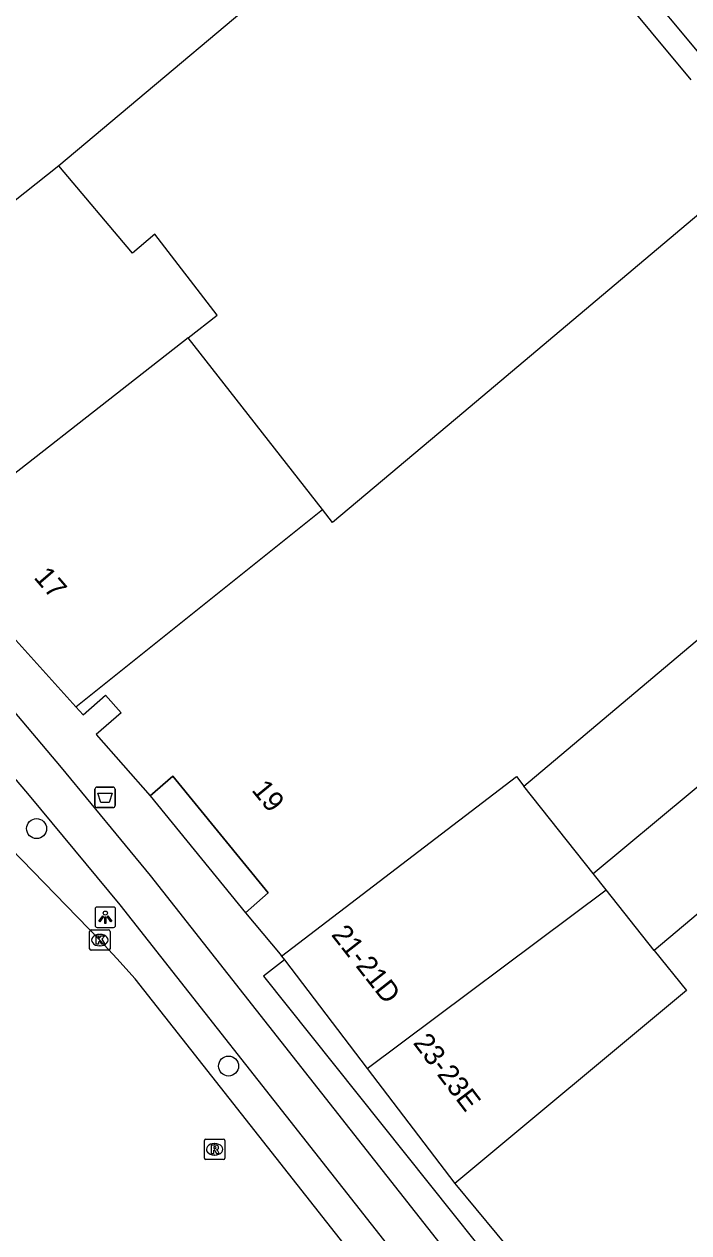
# Model space of a CAD drawing. Extents: x 161087 to 161922, y 382574 to 383873.
# Drawn here: x 161282.2 to 161314.7, y 383087.7 to 383146.8 of the extents above; entities that cross this region are included whole.
import ezdxf

# ---------------------------------------------------------------- set-up
doc = ezdxf.new("R2010")
doc.units = 0
for name, color, linetype in [('IMGEO_Afvalbak', 7, 'Continuous'), ('IMGEO_Boom', 7, 'Continuous'), ('IMGEO_Fietspad_gesloten', 7, 'Continuous'), ('IMGEO_Kolk', 7, 'Continuous'), ('IMGEO_Lichtpunt', 7, 'Continuous'), ('IMGEO_Pand', 7, 'Continuous'), ('IMGEO_Pand_nummerreeks', 7, 'Continuous'), ('IMGEO_Pand_overbouw', 7, 'Continuous'), ('IMGEO_Rijbaan_lokaal_gesloten', 7, 'Continuous'), ('IMGEO_Rijbaan_lokaal_open', 7, 'Continuous'), ('IMGEO_Rioolput', 7, 'Continuous'), ('IMGEO_Voetpad_open', 7, 'Continuous')]:
    doc.layers.add(name, color=color, linetype=linetype)

msp = doc.modelspace()

# ---------------------------------------------------------------- linework, layer by layer
at = {"layer": 'IMGEO_Afvalbak'}
for p, q in [((161285.712, 383109.459), (161286.502, 383109.459)), ((161286.502, 383109.459), (161285.712, 383109.459)), ((161285.612, 383108.559), (161285.612, 383109.359)), ((161285.612, 383109.359), (161285.612, 383108.559)), ((161286.602, 383109.359), (161286.602, 383108.559)), ((161286.602, 383108.559), (161286.602, 383109.359)), ((161286.502, 383108.459), (161285.712, 383108.459)), ((161285.712, 383108.459), (161286.502, 383108.459))]:
    msp.add_line(p, q, dxfattribs=at)
msp.add_lwpolyline([(161285.755, 383109.173), (161286.459, 383109.173), (161286.31, 383108.703), (161285.904, 383108.703), (161285.755, 383109.173)], dxfattribs=at)
for centre, start, end in [((161285.712, 383109.359), 90, 180), ((161285.712, 383109.359), 90, 180), ((161286.502, 383109.359), 0, 90), ((161286.502, 383109.359), 360, 90), ((161285.712, 383108.559), 180, 270), ((161285.712, 383108.559), 180, 270), ((161286.502, 383108.559), 270, 0), ((161286.502, 383108.559), 270, 0)]:
    msp.add_arc(centre, 0.1, start, end, dxfattribs=at)
at = {"layer": 'IMGEO_Boom'}
for centre in [(161282.763, 383107.431), (161292.154, 383095.819)]:
    msp.add_circle(centre, 0.489, dxfattribs=at)
at = {"layer": 'IMGEO_Fietspad_gesloten'}
for points in [[(161317.769, 383067.924), (161310.282, 383077.252), (161288.336, 383105.145), (161283.981, 383110.422), (161278.277, 383117.164)], [(161276.591, 383115.882), (161282.397, 383109.044), (161286.834, 383103.696), (161308.644, 383075.982), (161310.56, 383073.578), (161310.735, 383073.723), (161313.28, 383070.545)]]:
    msp.add_lwpolyline(points, dxfattribs=at)
at = {"layer": 'IMGEO_Kolk'}
for p, q in [((161285.355, 383101.553), (161285.355, 383102.405)), ((161285.43, 383102.479), (161286.282, 383102.479)), ((161286.356, 383102.405), (161286.356, 383101.553)), ((161285.843, 383102.259), (161285.868, 383102.259)), ((161286.282, 383101.479), (161285.43, 383101.479)), ((161285.866, 383101.699), (161285.841, 383101.699))]:
    msp.add_line(p, q, dxfattribs=at)
for points in [[(161285.355, 383101.553), (161285.355, 383102.405)], [(161285.43, 383102.479), (161286.282, 383102.479)], [(161286.356, 383102.405), (161286.356, 383101.553)], [(161285.676, 383102.179), (161285.799, 383102.179), (161285.799, 383102.028), (161285.929, 383102.179), (161286.093, 383102.179), (161285.947, 383102.028), (161286.1, 383101.779), (161285.948, 383101.779), (161285.863, 383101.943), (161285.799, 383101.876), (161285.799, 383101.779), (161285.676, 383101.779), (161285.676, 383102.179)], [(161286.282, 383101.479), (161285.43, 383101.479)]]:
    msp.add_lwpolyline(points, dxfattribs=at)
for centre, start, end in [((161285.432, 383102.403), 91.55205, 178.44795), ((161285.432, 383102.403), 91.55205, 178.44795), ((161286.28, 383102.403), 1.55205, 88.44795), ((161286.28, 383102.403), 1.55205, 88.44795), ((161285.432, 383101.555), 181.55205, 268.44795), ((161285.432, 383101.555), 181.55205, 268.44795), ((161286.28, 383101.555), 271.55205, 358.44795), ((161286.28, 383101.555), 271.55205, 358.44795)]:
    msp.add_arc(centre, 0.0765, start, end, dxfattribs=at)
for centre, major_axis, ratio, start_param, end_param in [((161285.842, 383101.979), (-0.387, 0.002), 0.722429, 4.712389, 7.853982), ((161285.867, 383101.979), (-0.39, 0.002), 0.717154, 1.570796, 4.712389)]:
    msp.add_ellipse(centre, major_axis=major_axis, ratio=ratio, start_param=start_param, end_param=end_param, dxfattribs=at)
at = {"layer": 'IMGEO_Lichtpunt'}
for p, q in [((161286.529, 383103.596), (161285.721, 383103.596)), ((161286.529, 383103.596), (161285.721, 383103.596)), ((161285.627, 383103.501), (161285.627, 383102.694)), ((161285.627, 383103.501), (161285.627, 383102.694)), ((161286.623, 383102.694), (161286.623, 383103.501)), ((161286.623, 383102.694), (161286.623, 383103.501)), ((161285.721, 383102.6), (161286.529, 383102.6)), ((161285.721, 383102.6), (161286.529, 383102.6))]:
    msp.add_line(p, q, dxfattribs=at)
for points in [[(161286.001, 383103.165), (161286.04, 383103.137), (161285.852, 383102.875), (161285.814, 383102.902), (161286.001, 383103.165)], [(161286.103, 383103.117), (161286.15, 383103.117), (161286.15, 383102.795), (161286.103, 383102.795), (161286.103, 383103.117)], [(161286.213, 383103.137), (161286.251, 383103.164), (161286.438, 383102.902), (161286.399, 383102.874), (161286.213, 383103.137)]]:
    msp.add_lwpolyline(points, dxfattribs=at)
msp.add_circle((161286.126, 383103.299), 0.0994, dxfattribs=at)
for centre, start, end in [((161285.721, 383103.501), 90, 180), ((161285.721, 383103.501), 90, 180), ((161286.529, 383103.501), 0, 90), ((161286.529, 383103.501), 0, 90), ((161285.721, 383102.694), 180, 270), ((161285.721, 383102.694), 180, 270), ((161286.529, 383102.694), 270, 0), ((161286.529, 383102.694), 270, 360)]:
    msp.add_arc(centre, 0.0946, start, end, dxfattribs=at)
at = {"layer": 'IMGEO_Pand'}
for points in [[(161291.307, 383158.02), (161297.168, 383151.056), (161283.857, 383139.854)], [(161283.857, 383139.854), (161270.694, 383129.417)], [(161290.174, 383131.44), (161291.591, 383132.55), (161288.542, 383136.501), (161287.451, 383135.583), (161283.857, 383139.854)], [(161318.155, 383140.007), (161303.657, 383127.806), (161297.243, 383122.411), (161296.75, 383123.041)], [(161290.174, 383131.44), (161277.623, 383121.614)], [(161296.75, 383123.041), (161290.174, 383131.44)], [(161284.685, 383113.393), (161296.75, 383123.041)], [(161277.623, 383121.614), (161280.485, 383118.391), (161280.343, 383118.266), (161280.692, 383117.869), (161280.814, 383117.977), (161281.517, 383117.177), (161281.451, 383116.982), (161284.685, 383113.393)], [(161306.597, 383109.514), (161315.91, 383117.352)], [(161284.685, 383113.393), (161285.039, 383113), (161286.136, 383113.965), (161286.895, 383113.101), (161285.682, 383112.035), (161288.325, 383109.028)], [(161288.325, 383109.028), (161289.427, 383109.997), (161294.094, 383104.286), (161292.975, 383103.318)], [(161294.742, 383101.191), (161306.233, 383109.974), (161306.597, 383109.514)], [(161309.985, 383105.238), (161306.597, 383109.514)], [(161310.619, 383104.438), (161309.985, 383105.238)], [(161298.925, 383095.704), (161310.619, 383104.438)], [(161312.979, 383101.462), (161310.619, 383104.438)], [(161292.975, 383103.318), (161294.672, 383101.283), (161294.742, 383101.191)], [(161315.131, 383103.273), (161312.979, 383101.462)], [(161294.742, 383101.191), (161294.883, 383101.006)], [(161312.979, 383101.462), (161314.545, 383099.513), (161303.223, 383090.065)], [(161294.883, 383101.006), (161298.925, 383095.704)], [(161298.925, 383095.704), (161303.223, 383090.065)], [(161303.223, 383090.065), (161314.528, 383076.448)]]:
    msp.add_lwpolyline(points, dxfattribs=at)
at = {"layer": 'IMGEO_Pand_overbouw'}
msp.add_lwpolyline([(161292.975, 383103.318), (161294.094, 383104.286), (161289.427, 383109.997), (161288.325, 383109.028)], close=True, dxfattribs=at)
at = {"layer": 'IMGEO_Rijbaan_lokaal_gesloten'}
msp.add_lwpolyline([(161310.134, 383071.432), (161309.464, 383072.265), (161308.345, 383073.655), (161307.615, 383074.667), (161287.586, 383100.08), (161286.681, 383101.086), (161285.856, 383101.979), (161274.401, 383113.771), (161260.112, 383128.472), (161250.747, 383138.142), (161249.891, 383139.013)], dxfattribs=at)
at = {"layer": 'IMGEO_Rijbaan_lokaal_open'}
for points in [[(161311.777, 383149.418), (161315.642, 383144.775)], [(161309.985, 383105.238), (161319.475, 383113.135)]]:
    msp.add_lwpolyline(points, dxfattribs=at)
at = {"layer": 'IMGEO_Rioolput'}
for p, q in [((161290.969, 383091.32), (161290.969, 383092.172)), ((161291.044, 383092.246), (161291.896, 383092.246)), ((161291.457, 383092.026), (161291.482, 383092.026)), ((161291.97, 383092.172), (161291.97, 383091.32)), ((161291.896, 383091.246), (161291.044, 383091.246)), ((161291.48, 383091.466), (161291.455, 383091.466))]:
    msp.add_line(p, q, dxfattribs=at)
for points in [[(161290.969, 383091.32), (161290.969, 383092.172)], [(161291.044, 383092.246), (161291.896, 383092.246)], [(161291.558, 383091.944), (161291.306, 383091.946), (161291.306, 383091.546)], [(161291.484, 383091.865), (161291.43, 383091.865), (161291.43, 383091.784)], [(161291.43, 383091.784), (161291.482, 383091.784)], [(161291.97, 383092.172), (161291.97, 383091.32)], [(161291.896, 383091.246), (161291.044, 383091.246)], [(161291.306, 383091.546), (161291.43, 383091.546), (161291.43, 383091.708), (161291.441, 383091.708)], [(161291.488, 383091.679), (161291.559, 383091.546), (161291.699, 383091.546), (161291.634, 383091.672)]]:
    msp.add_lwpolyline(points, dxfattribs=at)
for centre, radius, start, end in [((161291.046, 383092.17), 0.0765, 91.55205, 178.44795), ((161291.046, 383092.17), 0.0765, 91.55205, 178.44795), ((161291.466, 383091.973), 0.19, 274.7715, 282.96867), ((161291.49, 383091.769), 0.0964, 77.00612, 93.18647), ((161291.504, 383091.826), 0.0378, 276.66336, 79.67722), ((161291.557, 383091.834), 0.109, 350.36119, 89.41601), ((161291.555, 383091.834), 0.112, 277.58423, 350.98172), ((161291.539, 383091.619), 0.108, 29.51342, 73.79051), ((161291.894, 383092.17), 0.0765, 1.55205, 88.44795), ((161291.894, 383092.17), 0.0765, 1.55205, 88.44795), ((161291.046, 383091.322), 0.0765, 181.55205, 268.44795), ((161291.046, 383091.322), 0.0765, 181.55205, 268.44795), ((161291.44, 383091.655), 0.0533, 26.02933, 88.69889), ((161291.894, 383091.322), 0.0765, 271.55205, 358.44795), ((161291.894, 383091.322), 0.0765, 271.55205, 358.44795)]:
    msp.add_arc(centre, radius, start, end, dxfattribs=at)
for centre, major_axis, ratio, start_param, end_param in [((161291.456, 383091.746), (-0.387, 0.002), 0.722429, 4.712389, 7.853982), ((161291.481, 383091.746), (-0.39, 0.002), 0.717154, 1.570796, 4.712389)]:
    msp.add_ellipse(centre, major_axis=major_axis, ratio=ratio, start_param=start_param, end_param=end_param, dxfattribs=at)
at = {"layer": 'IMGEO_Voetpad_open'}
for points in [[(161314.789, 383144.056), (161310.902, 383148.73)], [(161288.325, 383109.028), (161292.975, 383103.318)], [(161294.883, 383101.006), (161293.859, 383100.22), (161313.477, 383075.634)]]:
    msp.add_lwpolyline(points, dxfattribs=at)

# ---------------------------------------------------------------- texts
at = {"layer": 'IMGEO_Pand_nummerreeks'}
for s, rotation, p in [('17', 310.66346, (161282.587, 383119.703)), ('19', 309.25552, (161293.246, 383109.306)), ('21-21D', 308.11384, (161297.145, 383102.233)), ('23-23E', 307.31672, (161301.148, 383096.944))]:
    msp.add_text(s, height=1, rotation=rotation, dxfattribs=at).set_placement(p)

doc.saveas('drawing.dxf')
